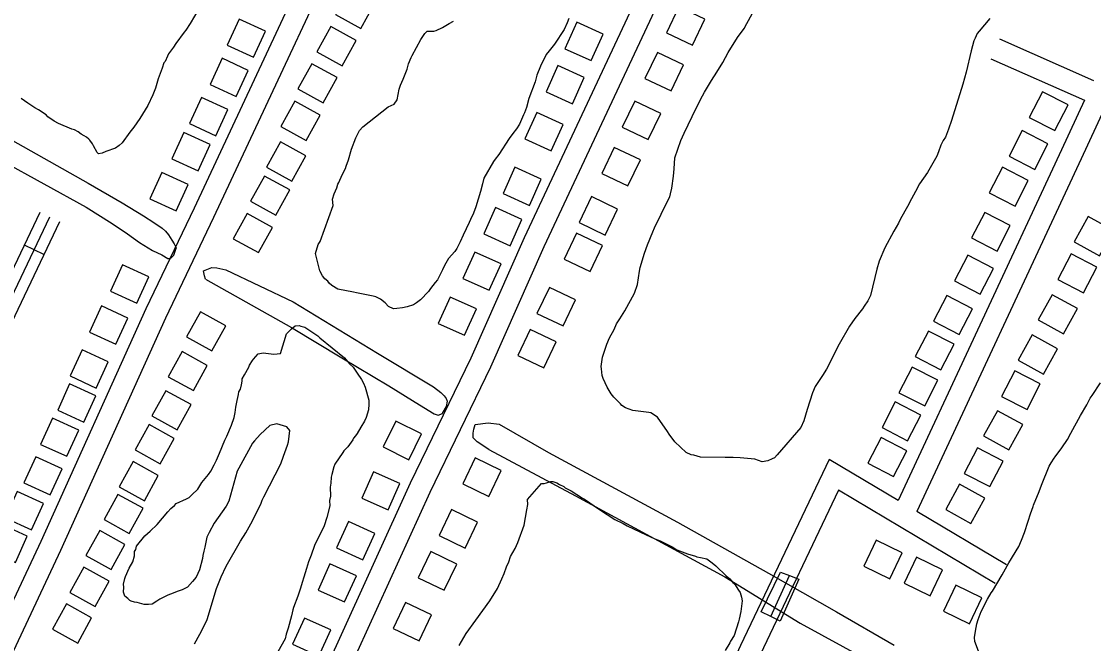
# Model space of a CAD drawing. Extents: x 3704301 to 3742427, y 506229 to 532009.
# Drawn here: x 3724729 to 3726215, y 526155 to 527018 of the extents above; entities that cross this region are included whole.
import ezdxf

# ---------------------------------------------------------------- set-up
doc = ezdxf.new("R2010")
doc.units = 0
for name, color, linetype in [('V-BLDG-OTLN', 7, 'Continuous'), ('V-BRDG-OTLN', 7, 'Continuous'), ('V-ROAD-CNTR', 7, 'Continuous'), ('V-SITE-VEGE', 7, 'Continuous'), ('V-TOPO-SHOR', 7, 'Continuous')]:
    doc.layers.add(name, color=color, linetype=linetype)

msp = doc.modelspace()

# ---------------------------------------------------------------- linework, layer by layer
at = {"layer": 'V-BLDG-OTLN'}
for points in [[(3725184, 527062.4), (3725164.7, 527027.4), (3725199.7, 527008), (3725219, 527043)], [(3725640.6, 527037.9), (3725623.3, 527001.8), (3725659.4, 526984.5), (3725676.7, 527020.6)], [(3725050.9, 526967.9), (3725067.5, 527004.2), (3725031.2, 527020.9), (3725014.5, 526984.5)], [(3725519, 526963.5), (3725535.4, 527000), (3725498.9, 527016.4), (3725482.5, 526979.8)], [(3725158.3, 527010.6), (3725138.9, 526975.6), (3725174, 526956.2), (3725193.3, 526991.2)], [(3725610.9, 526974.7), (3725593.6, 526938.6), (3725629.7, 526921.3), (3725647, 526957.4)], [(3725027, 526913.5), (3725043.7, 526949.8), (3725007.3, 526966.5), (3724990.7, 526930.1)], [(3725131.9, 526959), (3725112.6, 526924), (3725147.6, 526904.7), (3725166.9, 526939.7)], [(3725493.1, 526903.5), (3725509.4, 526940), (3725472.9, 526956.3), (3725456.6, 526919.8)], [(3724998.5, 526859.2), (3725015.2, 526895.6), (3724978.8, 526912.2), (3724962.2, 526875.9)], [(3726161.8, 526866.2), (3726180.1, 526901.8), (3726144.6, 526920.2), (3726126.2, 526884.6)], [(3725108.3, 526906.9), (3725089, 526871.9), (3725124, 526852.6), (3725143.4, 526887.6)], [(3725579.4, 526907.1), (3725562.1, 526871), (3725598.2, 526853.8), (3725615.5, 526889.9)], [(3725463.7, 526838.4), (3725480, 526874.9), (3725443.5, 526891.2), (3725427.2, 526854.7)], [(3726133.8, 526812.4), (3726152.2, 526847.9), (3726116.6, 526866.3), (3726098.3, 526830.8)], [(3724974, 526810.6), (3724990.7, 526847), (3724954.3, 526863.7), (3724937.6, 526827.3)], [(3725088.3, 526850.5), (3725068.9, 526815.5), (3725103.9, 526796.1), (3725123.3, 526831.1)], [(3725551.1, 526843), (3725533.9, 526806.9), (3725570, 526789.7), (3725587.2, 526825.8)], [(3724943.6, 526754.9), (3724960.3, 526791.3), (3724923.9, 526808), (3724907.2, 526771.6)], [(3725433.3, 526762.5), (3725449.6, 526799), (3725413.1, 526815.4), (3725396.8, 526778.9)], [(3726106.5, 526761.7), (3726124.8, 526797.2), (3726089.3, 526815.6), (3726070.9, 526780)], [(3725066.3, 526803.2), (3725047, 526768.2), (3725082, 526748.8), (3725101.4, 526783.9)], [(3725519.6, 526774.8), (3725502.4, 526738.7), (3725538.5, 526721.4), (3725555.7, 526757.5)], [(3725042.2, 526751.4), (3725022.9, 526716.4), (3725057.9, 526697), (3725077.2, 526732)], [(3725406.6, 526706.6), (3725422.9, 526743.1), (3725386.4, 526759.4), (3725370.1, 526722.9)], [(3726081.6, 526699), (3726100, 526734.5), (3726064.5, 526752.9), (3726046.1, 526717.4)], [(3726207.9, 526747.1), (3726188.6, 526712), (3726223.6, 526692.7), (3726242.9, 526727.8)], [(3725498.7, 526724.2), (3725481.5, 526688.1), (3725517.6, 526670.8), (3725534.8, 526706.9)], [(3725377.8, 526644.8), (3725394.1, 526681.3), (3725357.6, 526697.6), (3725341.3, 526661.1)], [(3726058.3, 526639.4), (3726076.7, 526675), (3726041.2, 526693.3), (3726022.8, 526657.8)], [(3726201.4, 526641.3), (3726219.8, 526676.8), (3726184.2, 526695.2), (3726165.9, 526659.7)], [(3724889, 526626.9), (3724905.7, 526663.3), (3724869.3, 526680), (3724852.7, 526643.6)], [(3725461.2, 526648.9), (3725443.9, 526612.8), (3725480, 526595.5), (3725497.3, 526631.6)], [(3725343.5, 526582.7), (3725359.9, 526619.2), (3725323.4, 526635.5), (3725307, 526599)], [(3726029, 526583.6), (3726047.4, 526619.1), (3726011.9, 526637.5), (3725993.5, 526602)], [(3726158, 526638.7), (3726138.6, 526603.7), (3726173.7, 526584.4), (3726193, 526619.4)], [(3724860, 526570), (3724876.7, 526606.4), (3724840.3, 526623.1), (3724823.7, 526586.7)], [(3724977.5, 526615.1), (3724958.2, 526580.1), (3724993.2, 526560.7), (3725012.6, 526595.7)], [(3725434.5, 526590.5), (3725417.2, 526554.4), (3725453.3, 526537.2), (3725470.6, 526573.2)], [(3726003.7, 526534.4), (3726022, 526569.9), (3725986.5, 526588.3), (3725968.1, 526552.8)], [(3726130.3, 526583.1), (3726111, 526548), (3726146.1, 526528.7), (3726165.4, 526563.8)], [(3724833, 526509.3), (3724849.6, 526545.7), (3724813.3, 526562.3), (3724796.6, 526526)], [(3724951.9, 526560), (3724932.6, 526525), (3724967.6, 526505.7), (3724986.9, 526540.7)], [(3725981.3, 526484.5), (3725999.6, 526520), (3725964.1, 526538.4), (3725945.7, 526502.8)], [(3726123.2, 526479.3), (3726141.6, 526514.9), (3726106.1, 526533.2), (3726087.7, 526497.7)], [(3724815.8, 526461.9), (3724832.5, 526498.3), (3724796.1, 526514.9), (3724779.5, 526478.6)], [(3724929.4, 526505.6), (3724910.1, 526470.6), (3724945.1, 526451.2), (3724964.4, 526486.3)], [(3725957.7, 526436.1), (3725976.1, 526471.6), (3725940.6, 526490), (3725922.2, 526454.5)], [(3724792, 526414.6), (3724808.7, 526450.9), (3724772.3, 526467.6), (3724755.6, 526431.2)], [(3725266.3, 526409.9), (3725284, 526445.8), (3725248.2, 526463.5), (3725230.5, 526427.7)], [(3726082.3, 526477.9), (3726063, 526442.9), (3726098, 526423.6), (3726117.3, 526458.6)], [(3724906.1, 526458.5), (3724886.7, 526423.5), (3724921.7, 526404.2), (3724941.1, 526439.2)], [(3725938, 526386.7), (3725956.4, 526422.3), (3725920.8, 526440.6), (3725902.5, 526405.1)], [(3726071.5, 526372.6), (3726089.9, 526408.1), (3726054.3, 526426.5), (3726036, 526390.9)], [(3724769, 526361.1), (3724785.7, 526397.4), (3724749.3, 526414.1), (3724732.7, 526377.7)], [(3724884, 526407.2), (3724864.7, 526372.2), (3724899.7, 526352.8), (3724919, 526387.9)], [(3725358.3, 526412.4), (3725341.1, 526376.3), (3725377.1, 526359.1), (3725394.4, 526395.1)], [(3725237.4, 526340.2), (3725253.8, 526376.7), (3725217.3, 526393), (3725200.9, 526356.5)], [(3726029.7, 526375.8), (3726010.4, 526340.8), (3726045.4, 526321.5), (3726064.7, 526356.5)], [(3724743.1, 526312.8), (3724759.7, 526349.1), (3724723.4, 526365.8), (3724706.7, 526329.4)], [(3724863, 526361.8), (3724843.7, 526326.8), (3724878.7, 526307.5), (3724898, 526342.5)], [(3725325.4, 526340.8), (3725308.2, 526304.7), (3725344.3, 526287.4), (3725361.5, 526323.5)], [(3724720.8, 526267.3), (3724737.4, 526303.7), (3724701.1, 526320.4), (3724684.4, 526284)], [(3725202.6, 526271.2), (3725219, 526307.7), (3725182.4, 526324), (3725166.1, 526287.5)], [(3724837.8, 526311.9), (3724818.5, 526276.9), (3724853.5, 526257.5), (3724872.8, 526292.5)], [(3725950.2, 526280.9), (3725914.2, 526298.2), (3725896.9, 526262.2), (3725932.9, 526244.8)], [(3725296.6, 526282.4), (3725279.4, 526246.3), (3725315.4, 526229), (3725332.7, 526265.1)], [(3726006.1, 526257.2), (3725970.1, 526274.6), (3725952.8, 526238.5), (3725988.8, 526221.2)], [(3724815.7, 526260.8), (3724796.4, 526225.8), (3724831.4, 526206.4), (3724850.7, 526241.4)], [(3725177.1, 526212.6), (3725193.5, 526249.1), (3725156.9, 526265.4), (3725140.6, 526228.9)], [(3726060.7, 526218.5), (3726024.6, 526235.9), (3726007.3, 526199.8), (3726043.4, 526182.5)], [(3725261.6, 526212.1), (3725244.3, 526176), (3725280.4, 526158.8), (3725297.7, 526194.9)], [(3724791.5, 526209.9), (3724772.2, 526174.9), (3724807.2, 526155.5), (3724826.5, 526190.5)], [(3725141.7, 526137.6), (3725158, 526174.1), (3725121.5, 526190.4), (3725105.2, 526153.9)]]:
    msp.add_lwpolyline(points, close=True, dxfattribs=at)
at = {"layer": 'V-BRDG-OTLN'}
msp.add_line((3725768, 526192.4), (3725793.7, 526249.2), dxfattribs=at)
msp.add_lwpolyline([(3725806.7, 526244.2), (3725781.2, 526186), (3725768, 526192.4), (3725754.8, 526198.8), (3725781.6, 526254), (3725793.7, 526249.2)], close=True, dxfattribs=at)
at = {"layer": 'V-ROAD-CNTR'}
msp.add_line((3724760.3, 526694.5), (3724733.3, 526707.4), dxfattribs=at)
for points in [[(3725249.4, 527357.8), (3725201.5, 527257.5), (3724968.6, 526758.7), (3724901.6, 526618.9), (3724756.3, 526296.7), (3724625.2, 526018.4)], [(3725276.4, 527344.7), (3725228.7, 527244.7), (3724995.7, 526745.9), (3724928.8, 526606.3), (3724783.6, 526284.2), (3724652, 526004.8)], [(3725638.8, 527171.6), (3725426, 526717.4), (3725352.2, 526550.7), (3725268.1, 526377.3), (3725167.9, 526156.9), (3725041.7, 525880.8), (3724987.5, 525758.8), (3724936.2, 525648.5), (3724913.4, 525607.1), (3724837, 525438), (3724730.8, 525204.1), (3724660.9, 525063), (3724545, 524798.7), (3724377.8, 524444.7), (3724186.5, 524033.7), (3723999.5, 523631.4), (3723814.3, 523232.6), (3723675, 522920.5), (3723644.6, 522853.2), (3723634.4, 522810.6)], [(3725666, 527159), (3725453.3, 526705), (3725379.4, 526538.1), (3725295.2, 526364.5), (3725195.2, 526144.5), (3725069, 525868.4), (3725014.8, 525746.4), (3724962.9, 525634.9), (3724940.2, 525593.6), (3724864.3, 525425.6), (3724757.9, 525191.2), (3724688.1, 525050.4), (3724572.3, 524786.3), (3724405, 524432), (3724213.7, 524021), (3724026.7, 523618.7), (3723841.6, 523220.1), (3723702.4, 522908.2), (3723673.1, 522843.4), (3723663.6, 522803.6)], [(3726085, 526993.4), (3726215.4, 526935.5)], [(3726072.8, 526966), (3726202.8, 526908.3)], [(3726202.8, 526908.3), (3726171.1, 526839.7), (3725944.6, 526353.4)], [(3726230.2, 526896.1), (3726198.3, 526827.1), (3725970.5, 526338)], [(3724754.8, 526752.5), (3724612.3, 526453.9), (3724486.1, 526173.6), (3724381.7, 525963), (3724282.1, 525746.7), (3724235.8, 525645.4), (3724228.3, 525596)], [(3724768.3, 526746.1), (3724625.9, 526447.6), (3724499.6, 526167.2), (3724395.3, 525956.5), (3724295.8, 525740.4), (3724250.4, 525641.1), (3724243.2, 525593.8)], [(3724781.9, 526739.6), (3724639.6, 526441.3), (3724513.2, 526160.8), (3724408.8, 525950), (3724309.4, 525734.2), (3724264.9, 525636.7), (3724258, 525591.5)], [(3725944.6, 526353.4), (3725849.1, 526410.4), (3725725.9, 526152.1), (3725582.5, 525841.1), (3725472.9, 525602.5), (3725467.6, 525550.9)], [(3726079.1, 526238.1), (3725862, 526367.8), (3725753.1, 526139.3), (3725609.8, 525828.5), (3725502.2, 525594.5), (3725497.5, 525547.8)], [(3726094.5, 526263.9), (3725970.5, 526338)]]:
    msp.add_lwpolyline(points, dxfattribs=at)
at = {"layer": 'V-SITE-VEGE'}
for points in [[(3725918.3, 526685.2), (3725915.1, 526674.3), (3725906.3, 526637.7), (3725902.6, 526630.1), (3725897.3, 526622.9), (3725895.1, 526619.1), (3725884.4, 526605.9), (3725877, 526595), (3725862.6, 526570.3), (3725845.1, 526535.3), (3725839.8, 526526.6), (3725833.9, 526518.4), (3725829.6, 526511.2), (3725825.9, 526502.5), (3725818.6, 526479.6), (3725813.9, 526463.8), (3725809.7, 526454.5), (3725777, 526416.6), (3725773.2, 526412.7), (3725770, 526411), (3725764, 526408.2), (3725755.9, 526407.1), (3725751, 526408.6), (3725746, 526410.7), (3725725.4, 526412.7), (3725715.6, 526413.1), (3725704.7, 526413), (3725670.5, 526413.6), (3725661.2, 526416.2), (3725657.4, 526416.7), (3725650.8, 526419.9), (3725634.9, 526434.9), (3725627.1, 526445.2), (3725624.9, 526448.9), (3725611.1, 526468.9), (3725601.8, 526474.8), (3725599, 526475.3), (3725576.7, 526478.3), (3725566.4, 526481.9), (3725561.4, 526485.1), (3725559.8, 526487.3), (3725550.4, 526496.4), (3725546.6, 526501.3), (3725541, 526510.4), (3725535.4, 526522.3), (3725534.3, 526526.6), (3725533.1, 526535.9), (3725533, 526539.1), (3725534.5, 526552.2), (3725538.2, 526563.1), (3725540.8, 526570.2), (3725544.5, 526579), (3725550.9, 526590.4), (3725554.1, 526598.1), (3725558.9, 526605.2), (3725565.8, 526616.2), (3725579.1, 526640.8), (3725583.3, 526652.8), (3725585.8, 526671.3), (3725586.8, 526676.2), (3725593.1, 526696.4), (3725597.3, 526707.9), (3725604.7, 526725.9), (3725606.8, 526731.4), (3725615.8, 526750.5), (3725622.7, 526763.6), (3725628, 526774.6), (3725629, 526778.4), (3725630.6, 526786.6), (3725633.1, 526802.9), (3725634, 526813.2), (3725634.9, 526828.5), (3725643.4, 526852.5), (3725648.1, 526862.9), (3725659.2, 526885.8), (3725670.4, 526909.3), (3725676.2, 526919.7), (3725685.8, 526935.6), (3725693.3, 526947.1), (3725701.3, 526960.8), (3725708.7, 526974.5), (3725722, 526995.3), (3725731.1, 527007.9), (3725734.9, 527015), (3725752.4, 527046.8)], [(3724975.3, 527035.1), (3724963, 527014.8), (3724957.2, 527005.5), (3724955, 527002.8), (3724943.3, 526986.9), (3724940.1, 526981.9)], [(3725365.4, 526781.7), (3725359.1, 526760.4), (3725356, 526751.7), (3725351.7, 526742.9), (3725350.1, 526738.6), (3725341.7, 526721.1), (3725337.4, 526711.8), (3725332.6, 526703), (3725330, 526698.6), (3725321.4, 526688.7), (3725315.5, 526679.4), (3725312.9, 526673.4), (3725306, 526659.2), (3725302.8, 526655.4), (3725296.4, 526647.1), (3725293.7, 526643.3), (3725282.4, 526631.7), (3725277, 526627.3), (3725272.7, 526624.5), (3725264.1, 526621.7), (3725257.6, 526620.6), (3725249.4, 526619.4), (3725245.1, 526619.3), (3725238, 526622.5), (3725233.6, 526627.3), (3725227, 526632.7), (3725220.4, 526635.9), (3725216.6, 526636.9), (3725200.8, 526640), (3725193.7, 526641.5), (3725189.4, 526642), (3725167.6, 526646.6), (3725159.3, 526651.4), (3725156, 526654.6), (3725153.8, 526657.3), (3725150, 526660.6), (3725146.7, 526664.9), (3725142.8, 526671.9), (3725137.1, 526695.7), (3725140.7, 526708.3), (3725143.4, 526712.6), (3725161.2, 526762.3), (3725160.6, 526771), (3725162.7, 526778.7), (3725166.4, 526786.9), (3725168, 526791.8), (3725169, 526794.5), (3725173.8, 526804.9), (3725178.6, 526813.6), (3725179.6, 526816.9), (3725182.8, 526825.6), (3725186.9, 526840.4), (3725192.7, 526856.2), (3725198, 526866.6), (3725202.3, 526871.5), (3725237.8, 526899.2), (3725245.9, 526903.1), (3725250.2, 526909.1), (3725252.8, 526923.8), (3725254.9, 526929.3), (3725258.6, 526937.5), (3725263.8, 526951.6), (3725265.9, 526958.7), (3725269.6, 526967.5), (3725270.7, 526970.2), (3725282.9, 526992.6), (3725288.2, 527000.9), (3725291.5, 527004.2), (3725300.7, 527004.3), (3725304, 527004.9), (3725313.1, 527009.3), (3725322.3, 527014.9), (3725328.2, 527018.2)], [(3725488, 527021.8), (3725485.9, 527015.8), (3725481.7, 527006.5), (3725468.3, 526986.2), (3725460.8, 526976.9), (3725456.5, 526971.9), (3725448.6, 526955.5), (3725443.9, 526943), (3725441.2, 526933.7), (3725432.8, 526910.8), (3725429.2, 526898.2), (3725426.6, 526891.1), (3725425, 526887.9), (3725419.7, 526875.3), (3725415.4, 526868.7), (3725410.6, 526862.1), (3725405.2, 526855.5), (3725390.8, 526833.1), (3725386, 526826.5), (3725383.4, 526823.2), (3725370.1, 526800.2), (3725368.5, 526792.6), (3725365.4, 526781.7)], [(3726071.8, 527021.9), (3726056.8, 527004.3), (3726054.1, 527001), (3726051.4, 526994.4), (3726049.3, 526990.6), (3726045.7, 526977), (3726039, 526947.5), (3726034.3, 526930.6), (3726018.6, 526880.4), (3726014.4, 526868.4), (3726010.2, 526857), (3726007, 526852.6), (3726003.8, 526846), (3726000.6, 526836.7), (3725998, 526830.7), (3725985.2, 526808.3), (3725974, 526792.4), (3725968.7, 526782), (3725962.9, 526771.6), (3725957.5, 526761.2), (3725948, 526743.7), (3725944.8, 526737.7), (3725938.4, 526726.7), (3725926.2, 526703.7), (3725918.3, 526685.2)], [(3724940.1, 526981.9), (3724933.1, 526972.6), (3724931.5, 526969.3), (3724928.3, 526962.2), (3724926.7, 526960), (3724924.1, 526952.9), (3724918.9, 526938.2), (3724915.2, 526925.1), (3724911.5, 526915.8), (3724904.6, 526901.1), (3724893.4, 526883), (3724884.9, 526870.9), (3724879.5, 526864.3), (3724868.8, 526849.5), (3724864.5, 526845.7), (3724859.7, 526841.8), (3724846.2, 526837.3), (3724841.3, 526835.1), (3724835.9, 526833.9), (3724834.2, 526836.1), (3724829.2, 526845.2), (3724827.6, 526847.9), (3724824.2, 526852.8), (3724822.6, 526854.4), (3724819.3, 526857.1), (3724816, 526859.2), (3724812.2, 526861.3), (3724807.8, 526864.5), (3724802.9, 526867.2), (3724799, 526868.2), (3724780.5, 526876.2), (3724774.4, 526879.3), (3724765.7, 526885.2), (3724763.5, 526887.9), (3724753.1, 526894.9), (3724747.6, 526898), (3724741, 526902.3), (3724738.3, 526904.5), (3724729, 526910.9)], [(3725088.2, 526557.1), (3725096.6, 526584.3), (3725103.6, 526591.5), (3725105.7, 526593.2), (3725108.9, 526595.4), (3725114.4, 526596), (3725116.6, 526594.9), (3725122, 526593.9), (3725140.1, 526581.6), (3725142.8, 526578.9), (3725176.9, 526551.1), (3725184, 526543), (3725189, 526538.2), (3725194.5, 526530.1), (3725200.6, 526520.9), (3725203.4, 526516.1), (3725205.6, 526510.7), (3725210.8, 526492.3), (3725210.8, 526486.8), (3725210.4, 526479.2), (3725207.2, 526468.3), (3725204.6, 526463.4), (3725199.8, 526455.2), (3725194.5, 526446.4), (3725192.3, 526443.1), (3725189.7, 526439.8), (3725188.6, 526437.6), (3725181.6, 526427.8), (3725176.3, 526422.3), (3725174.7, 526420.1), (3725163.5, 526403.6), (3725162.4, 526399.8), (3725159.3, 526389.4), (3725158.8, 526385.6), (3725158.3, 526377.5), (3725157.3, 526372), (3725157.5, 526359.5), (3725156.5, 526353.5), (3725156.6, 526345.9), (3725152.4, 526329.6), (3725148.7, 526318.1), (3725135.5, 526290.8), (3725130.8, 526277.7), (3725127.1, 526268.4), (3725124.5, 526259.1), (3725120.8, 526247.1), (3725118.2, 526239.5), (3725116.1, 526231.8), (3725112.4, 526220.9), (3725106.6, 526205.1), (3725105.6, 526201.8), (3725103.5, 526193.6), (3725098.8, 526176.2)], [(3724999.8, 526231.5), (3725006.1, 526247.3), (3725013, 526262.1), (3725032.7, 526297.1), (3725040.2, 526308.6), (3725049.7, 526325.1), (3725061.4, 526349.7), (3725063, 526354), (3725065.1, 526358.4), (3725089, 526404.3), (3725092.7, 526414.7), (3725097.9, 526430), (3725099.5, 526434.9), (3725101.5, 526450.2), (3725097.1, 526455.5), (3725083.4, 526459.7), (3725073.7, 526457.4), (3725060.2, 526444.8), (3725052.2, 526436), (3725049.5, 526432.7), (3725030.4, 526398.2), (3725028.2, 526393.8), (3725016.8, 526352.4), (3725013.1, 526345.3), (3724996.5, 526321.7), (3724989.6, 526309.1), (3724986.4, 526302.5), (3724983.3, 526288.4), (3724982.3, 526282.9), (3724980.8, 526276.9), (3724980.3, 526273.1), (3724976.1, 526257.3), (3724971.3, 526246.9), (3724966.5, 526240.9), (3724959.5, 526233.2), (3724952, 526229.3), (3724946.6, 526227.6), (3724935.7, 526223.6), (3724932, 526222), (3724921.2, 526216.4), (3724916.8, 526213.6), (3724910.4, 526209.7), (3724905.5, 526209.1), (3724899.5, 526209.1), (3724889.7, 526211.7), (3724885.9, 526212.2), (3724881.5, 526213.7), (3724879.3, 526214.8), (3724876.6, 526217.5), (3724872.7, 526220.7), (3724870.5, 526226.1), (3724871, 526233.2), (3724870.9, 526237.5), (3724872.4, 526245.2), (3724873.5, 526247.9), (3724878.8, 526259.4), (3724883.6, 526268.1), (3724886.2, 526276.8), (3724886.1, 526282.8), (3724887.7, 526285.6), (3724888.7, 526289.9), (3724900.5, 526304.2), (3724907.5, 526310.8), (3724917.2, 526320.2), (3724932.2, 526337.7), (3724936.5, 526342.1), (3724941.3, 526346.5), (3724943.5, 526349.3), (3724958.1, 526355.5), (3724961.8, 526357.7), (3724965.6, 526361), (3724973.6, 526369.2), (3724975.2, 526371.4), (3724979.5, 526378.5), (3724988.6, 526389.5), (3724991.8, 526393.9), (3724996.6, 526402.7), (3724999.8, 526409.2), (3725004, 526419.1), (3725011.4, 526437.1), (3725014.1, 526442.6), (3725020.4, 526457.9), (3725024.1, 526468.2), (3725025.6, 526475.3), (3725026.6, 526482.9), (3725028.1, 526492.2), (3725030.2, 526500.4), (3725030.7, 526504.2), (3725032.8, 526507.5), (3725034.4, 526513.5), (3725035.4, 526518.9), (3725035.4, 526522.2), (3725038.6, 526527.6), (3725044.4, 526538.1), (3725045.5, 526540.8), (3725049.7, 526547.4), (3725050.8, 526549.5), (3725057.2, 526556.7), (3725064.3, 526557.9), (3725079, 526556.4), (3725088.2, 526557.1)], [(3726057.5, 526140.6), (3726050.8, 526157.9), (3726050.2, 526163.4), (3726051.7, 526172.1), (3726053.8, 526182.4), (3726055.3, 526188.4), (3726059.5, 526199.3), (3726068.6, 526216.3), (3726073.4, 526225.1), (3726075.5, 526227.8), (3726088.8, 526250.2), (3726097.8, 526266.7), (3726111.7, 526289.7), (3726115.4, 526298.4), (3726119.6, 526308.8), (3726124.9, 526324.6), (3726128, 526335), (3726131.7, 526344.8), (3726132.2, 526347), (3726140.1, 526365.6), (3726143.3, 526374.8), (3726153.8, 526401.1), (3726156.5, 526405.4), (3726160.8, 526412), (3726162.4, 526413.7), (3726171.4, 526426.3), (3726179.5, 526437.8), (3726183.7, 526446.5), (3726197.5, 526471.2), (3726206.1, 526485.9), (3726210.8, 526495.2), (3726213.5, 526499.1), (3726225.2, 526516.6)], [(3725336.1, 526152.4), (3725345.7, 526168.9), (3725359.1, 526187.5), (3725368.7, 526200.7), (3725378.3, 526214.4), (3725389, 526231.4), (3725395.3, 526244.5), (3725398.5, 526252.1), (3725401.6, 526261.4), (3725404.8, 526268.5), (3725407.4, 526275.6), (3725413.8, 526286.6), (3725417.5, 526295.3), (3725425.9, 526319.3), (3725430, 526340.6), (3725431, 526347.7), (3725430.9, 526354.7), (3725450.2, 526376.7)], [(3725450.2, 526376.7), (3725454, 526376.7), (3725457.3, 526377.9), (3725463.2, 526379.6), (3725466, 526379.6), (3725471.4, 526378), (3725475.3, 526375.4), (3725481.3, 526372.7), (3725482.9, 526371.1), (3725491.1, 526366.9), (3725507, 526356.7), (3725509.7, 526355.1), (3725530.6, 526340.7), (3725551.9, 526326.8), (3725563.4, 526321.5), (3725568.9, 526318.4), (3725595.1, 526305.6), (3725607.2, 526300.3), (3725614.8, 526297.2), (3725632.3, 526288.7), (3725637.8, 526285), (3725652.5, 526279.2), (3725663.4, 526276), (3725665.6, 526275), (3725670.5, 526274.5), (3725679.3, 526272.4), (3725686.9, 526267.1), (3725691.9, 526262.8), (3725706.2, 526248.8), (3725711.1, 526244.5), (3725715.5, 526239.7), (3725717.7, 526237.6), (3725723.3, 526228.9), (3725725.5, 526225.7), (3725727.2, 526219.2), (3725728.3, 526214.3), (3725726.3, 526199.6), (3725724.3, 526188.7), (3725723.3, 526184.9), (3725717, 526166.3), (3725712.2, 526158.1), (3725711.1, 526155.9), (3725704.7, 526145.5)], [(3724969.2, 526154.5), (3724976.6, 526168.2), (3724981.4, 526177.5), (3724986.7, 526188.4), (3724999.8, 526231.5)], [(3725098.8, 526176.2), (3725096.2, 526168), (3725094.7, 526161.4), (3725084.6, 526143.4)]]:
    msp.add_lwpolyline(points, dxfattribs=at)
at = {"layer": 'V-TOPO-SHOR'}
msp.add_line((3724940.4, 526693.7), (3724943.8, 526703.2), dxfattribs=at)
for points in [[(3724433.4, 527004.4), (3724579.9, 526921), (3724687.8, 526868.7), (3724821.7, 526793.5), (3724869.1, 526766), (3724898.5, 526747.9), (3724913, 526738.6), (3724924.4, 526731), (3724928.8, 526726.7), (3724933.2, 526721.6), (3724937.7, 526714.4), (3724940.8, 526709.1), (3724942.6, 526705.6), (3724943.8, 526703.2)], [(3724400.9, 526980.8), (3724546.7, 526900.3), (3724701.5, 526824.8), (3724819.1, 526760.1), (3724855.2, 526737.3), (3724876.2, 526723.2), (3724893, 526710.9), (3724911.1, 526699.8), (3724923.7, 526694), (3724932.1, 526688.7), (3724934.4, 526688.8), (3724936.6, 526689.9), (3724940.4, 526693.7)], [(3724981.4, 526671.9), (3724993.4, 526676.5), (3725000.2, 526675.9), (3725012.7, 526673), (3725105.7, 526628.9), (3725222.8, 526557.6), (3725300.3, 526510.9), (3725310.5, 526503.3), (3725315.3, 526498.6), (3725317.8, 526495), (3725319.6, 526490.9), (3725317.9, 526483.7), (3725313.2, 526475.9)], [(3724984.5, 526660.1), (3724983.2, 526665.1), (3724981.4, 526671.9)], [(3724984.5, 526660.1), (3725103.7, 526593.1), (3725173.4, 526551.1), (3725238.3, 526512.5), (3725280.9, 526486.2), (3725301.3, 526473.4), (3725306.7, 526471.6), (3725312.7, 526474.1), (3725313.2, 526475.9)], [(3725377.1, 526424.2), (3725360.8, 526434.8), (3725355.4, 526440.1), (3725355.3, 526446.6), (3725356.5, 526452.3), (3725358.3, 526458.6), (3725376.4, 526461.1), (3725391.5, 526459), (3725460, 526419.9), (3725638.8, 526323.2), (3725764.9, 526252.6), (3725859.1, 526198.9), (3725939, 526152.8)], [(3725377.1, 526424.2), (3725497.1, 526359.6), (3725704.1, 526247.7), (3725808.7, 526183.4), (3725926.9, 526118.7)]]:
    msp.add_lwpolyline(points, dxfattribs=at)

doc.saveas('drawing.dxf')
